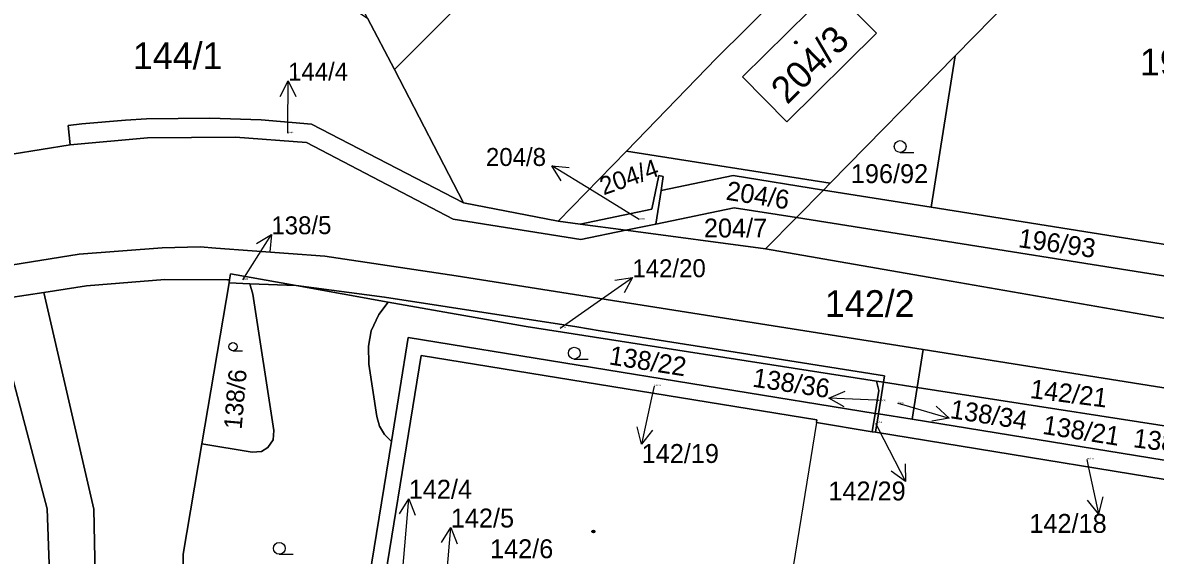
# Model space of a CAD drawing. Extents: x -598233 to -596890, y -1157848 to -1156431.
# Drawn here: x -597998.7 to -597926.7, y -1156818.7 to -1156784.8 of the extents above; entities that cross this region are included whole.
import ezdxf

# ---------------------------------------------------------------- set-up
doc = ezdxf.new("R2010")
doc.units = 0
for name, color, linetype in [('Level 1', 7, 'Continuous'), ('Level 3', 7, 'Continuous'), ('Level 4', 7, 'Continuous'), ('Level 5', 7, 'Continuous'), ('Level 57', 7, 'Continuous'), ('Level 60', 7, 'Continuous')]:
    doc.layers.add(name, color=color, linetype=linetype)

msp = doc.modelspace()

# ---------------------------------------------------------------- linework, layer by layer
at = {"layer": 'Level 1'}
for points in [[(-597929.14, -1156761.9), (-597954.6, -1156787.1), (-597960.33, -1156793)], [(-597921.61, -1156768.78), (-597939.46, -1156786.96)], [(-597959.86, -1156772.65), (-597975.06, -1156787.83)], [(-597944.46, -1156785.51), (-597947.28, -1156782.67), (-597952.96, -1156788.29), (-597950.15, -1156791.14), (-597944.46, -1156785.51)], [(-597975.06, -1156787.83), (-597976.76, -1156784.56)], [(-597939.46, -1156786.96), (-597947.39, -1156795.04)], [(-597939.46, -1156786.96), (-597940.97, -1156796.57)], [(-597970.67, -1156796.3), (-597975.06, -1156787.83)], [(-597995.65, -1156792.6), (-597995.78, -1156791.38), (-597994.91, -1156791.28), (-597992.13, -1156791.04), (-597990.8, -1156790.96), (-597986.79, -1156790.91), (-597983.52, -1156791.02), (-597980.32, -1156791.29), (-597970.67, -1156796.3)], [(-597999.34, -1156793.21), (-597995.65, -1156792.6)], [(-597960.37, -1156798.03), (-597963.22, -1156798.61), (-597971.34, -1156797.32), (-597980.64, -1156792.46), (-597985.16, -1156792.12), (-597990.73, -1156792.17), (-597995.65, -1156792.6)], [(-597964.67, -1156797.46), (-597960.33, -1156793)], [(-597960.33, -1156793), (-597947.39, -1156795.04)], [(-597963.27, -1156797.65), (-597958.72, -1156796.7), (-597958.27, -1156794.56), (-597958, -1156794.61), (-597958.13, -1156795.5)], [(-597958.13, -1156795.5), (-597953.56, -1156794.56), (-597947.82, -1156795.48)], [(-597958.46, -1156797.65), (-597958.13, -1156795.5)], [(-597949.54, -1156797.23), (-597947.82, -1156795.48)], [(-597947.82, -1156795.48), (-597947.39, -1156795.04)], [(-597940.97, -1156796.57), (-597947.82, -1156795.48)], [(-597964.67, -1156797.46), (-597970.67, -1156796.3)], [(-597958.46, -1156797.65), (-597953.48, -1156796.6), (-597949.54, -1156797.23)], [(-597915.67, -1156799.5), (-597917.05, -1156800.09), (-597918.55, -1156800.14), (-597940.97, -1156796.57)], [(-597964.67, -1156797.46), (-597963.27, -1156797.65)], [(-597963.27, -1156797.65), (-597960.37, -1156798.03)], [(-597960.37, -1156798.03), (-597958.46, -1156797.65)], [(-597951.49, -1156799.22), (-597949.54, -1156797.23)], [(-597918.9, -1156802.1), (-597949.54, -1156797.23)], [(-597960.37, -1156798.03), (-597951.49, -1156799.22)], [(-597941.49, -1156805.61), (-597971.14, -1156800.93), (-597979.48, -1156799.68), (-597986.4, -1156799.17), (-597987.4, -1156799.09), (-597989.81, -1156799.14), (-597995.07, -1156799.55), (-597999.94, -1156800.33), (-598003.87, -1156801.19), (-598005.82, -1156801.89), (-598006.68, -1156802.29), (-598007.99, -1156803.07), (-598009.1, -1156804.1), (-598009.71, -1156804.9), (-598010.69, -1156806.64), (-598011.22, -1156808.57), (-598011.36, -1156810.11)], [(-597951.49, -1156799.22), (-597941.17, -1156801.02), (-597926.07, -1156803.63), (-597916.63, -1156804.98), (-597894.47, -1156807.94), (-597884.71, -1156809.61), (-597876.91, -1156810.94)], [(-597997.31, -1156801.98), (-597994.61, -1156801.57), (-597989.63, -1156801.15), (-597985.65, -1156801.18), (-597985.53, -1156801.19)], [(-597987.29, -1156811.59), (-597985.56, -1156801.37)], [(-597985.56, -1156801.37), (-597985.53, -1156801.19)], [(-597985.56, -1156801.37), (-597984.23, -1156801.43)], [(-597985.53, -1156801.19), (-597985.47, -1156800.81), (-597981.29, -1156801.55)], [(-598000.61, -1156802.57), (-597999.57, -1156802.33), (-597997.31, -1156801.98)], [(-597997.31, -1156801.98), (-597994.14, -1156815.75), (-597994, -1156823.07), (-597993.65, -1156831.69), (-597993.63, -1156841.5)], [(-597984.23, -1156801.43), (-597984.05, -1156802.1), (-597982.71, -1156810.76), (-597982.76, -1156811.35), (-597983.1, -1156811.84), (-597983.51, -1156812.08), (-597984.09, -1156812.13), (-597987.29, -1156811.59)], [(-597984.23, -1156801.43), (-597981.29, -1156801.55)], [(-597975.45, -1156802.59), (-597981.29, -1156801.55)], [(-597981.29, -1156801.55), (-597975.68, -1156802.29), (-597963.47, -1156804.17), (-597961.99, -1156804.42), (-597957.04, -1156805.21), (-597955.56, -1156805.44), (-597943.94, -1156807.28), (-597944, -1156807.68)], [(-598000.61, -1156802.57), (-597997.1, -1156815.73), (-597996.86, -1156822.74), (-597999.07, -1156822.49)], [(-597975.45, -1156802.59), (-597976.05, -1156803.39), (-597976.53, -1156804.42), (-597976.71, -1156805.4), (-597976.68, -1156806.54), (-597976.17, -1156809.87), (-597976, -1156810.47), (-597975.7, -1156811.01), (-597975.25, -1156811.45)], [(-597944.46, -1156807.61), (-597966.69, -1156804.15), (-597975.45, -1156802.59)], [(-597975.25, -1156811.45), (-597974.18, -1156804.84), (-597944.53, -1156809.66)], [(-597941.87, -1156808.01), (-597941.49, -1156805.61)], [(-597921.03, -1156808.87), (-597941.49, -1156805.61)], [(-597976.31, -1156824.11), (-597973.36, -1156805.99), (-597948.23, -1156810.07), (-597948.26, -1156810.25)], [(-597944.46, -1156807.61), (-597944.3, -1156808.2), (-597944.53, -1156809.66)], [(-597944, -1156807.68), (-597944.46, -1156807.61)], [(-597944.33, -1156809.69), (-597944, -1156807.68)], [(-597944, -1156807.68), (-597941.87, -1156808.01)], [(-597941.87, -1156808.01), (-597942.19, -1156810.04)], [(-597941.87, -1156808.01), (-597921.41, -1156811.19)], [(-597944.53, -1156809.66), (-597944.72, -1156810.83)], [(-597944.33, -1156809.69), (-597944.53, -1156809.66)], [(-597944.52, -1156810.86), (-597944.33, -1156809.69)], [(-597942.19, -1156810.04), (-597944.33, -1156809.69)], [(-597944.72, -1156810.83), (-597948.26, -1156810.25)], [(-597942.19, -1156810.04), (-597921.77, -1156813.36)], [(-597975.25, -1156811.45), (-597977.45, -1156824.95), (-597976.47, -1156825.11)], [(-597944.52, -1156810.86), (-597944.72, -1156810.83)], [(-597919.65, -1156814.92), (-597944.52, -1156810.86)], [(-597988.71, -1156833.81), (-597988.55, -1156823.69), (-597988.47, -1156818.61), (-597987.29, -1156811.59)]]:
    msp.add_lwpolyline(points, dxfattribs=at)
at = {"layer": 'Level 3'}
msp.add_lwpolyline([(-597948.26, -1156810.25), (-597951.07, -1156827.62)], dxfattribs=at)
at = {"layer": 'Level 5'}
for p, q in [((-597942.95, -1156793.09), (-597942.075, -1156793.09)), ((-597985.31, -1156805.68), (-597984.715, -1156805.68)), ((-597963.64, -1156806.21), (-597962.765, -1156806.21)), ((-597982.37, -1156818.61), (-597981.495, -1156818.61))]:
    msp.add_line(p, q, dxfattribs=at)
for centre, radius in [((-597949.57, -1156786.1), 0.09), ((-597949.57, -1156786.1), 0.0521), ((-597942.95, -1156792.715), 0.375), ((-597985.31, -1156805.425), 0.255), ((-597963.64, -1156805.835), 0.375), ((-597962.43, -1156817.16), 0.09), ((-597962.43, -1156817.16), 0.0521), ((-597982.37, -1156818.235), 0.375)]:
    msp.add_circle(centre, radius, dxfattribs=at)
at = {"layer": 'Level 57'}
for p, q in [((-597981.819, -1156791.537), (-597981.814, -1156788.537)), ((-597981.82, -1156791.87), (-597981.819, -1156791.537)), ((-597962.51, -1156795.515), (-597965.069, -1156793.95)), ((-597959.51, -1156797.35), (-597962.51, -1156795.515)), ((-597984.469, -1156800.839), (-597982.87, -1156798.3)), ((-597984.69, -1156801.19), (-597984.469, -1156800.839)), ((-597962.404, -1156802.755), (-597959.95, -1156801.03)), ((-597964.53, -1156804.25), (-597962.404, -1156802.755)), ((-597958.57, -1156807.93), (-597958.731, -1156808.677)), ((-597958.731, -1156808.677), (-597959.362, -1156811.61)), ((-597944.473, -1156808.833), (-597947.47, -1156808.704)), ((-597944.3, -1156808.84), (-597944.473, -1156808.833)), ((-597943.12, -1156809.01), (-597942.713, -1156809.127)), ((-597942.713, -1156809.127), (-597939.831, -1156809.959)), ((-597944.52, -1156810.28), (-597943.985, -1156811.321)), ((-597943.985, -1156811.321), (-597942.614, -1156813.99)), ((-597931.1, -1156812.59), (-597930.986, -1156813.117)), ((-597930.986, -1156813.117), (-597930.355, -1156816.05)), ((-597974.404, -1156818.069), (-597974.15, -1156815.08)), ((-597971.737, -1156819.899), (-597971.479, -1156816.91)), ((-597974.98, -1156824.84), (-597974.404, -1156818.069))]:
    msp.add_line(p, q, dxfattribs=at)
for points in [[(-597982.316, -1156789.536), (-597981.814, -1156788.537), (-597981.316, -1156789.538)], [(-597964.477, -1156794.898), (-597965.069, -1156793.95), (-597963.955, -1156794.045)], [(-597983.826, -1156798.88), (-597982.87, -1156798.3), (-597982.98, -1156799.413)], [(-597961.055, -1156801.196), (-597959.95, -1156801.03), (-597960.48, -1156802.014)], [(-597946.493, -1156809.246), (-597947.47, -1156808.704), (-597946.45, -1156808.247)], [(-597940.653, -1156809.201), (-597939.831, -1156809.959), (-597940.93, -1156810.162)], [(-597958.663, -1156810.737), (-597959.362, -1156811.61), (-597959.641, -1156810.527)], [(-597942.627, -1156812.872), (-597942.614, -1156813.99), (-597943.516, -1156813.329)], [(-597930.076, -1156814.967), (-597930.355, -1156816.05), (-597931.054, -1156815.177)], [(-597974.733, -1156816.034), (-597974.15, -1156815.08), (-597973.736, -1156816.119)], [(-597972.063, -1156817.863), (-597971.479, -1156816.91), (-597971.067, -1156817.949)]]:
    msp.add_lwpolyline(points, dxfattribs=at)
at = {"layer": 'Level 60'}
for points in [[(-597959.27, -1156760.49), (-597973.95, -1156775.09), (-597969.29, -1156779.78), (-597960.98, -1156771.53), (-597959.86, -1156772.65), (-597975.06, -1156787.83), (-597976.76, -1156784.56), (-597979.65, -1156778.98), (-597982.43, -1156775.85), (-597950.27, -1156742.86), (-597939.65, -1156752.43), (-597944.67, -1156757.81), (-597954.7, -1156767.5), (-597955.64, -1156766.56), (-597954.38, -1156765.3)], [(-597954.6, -1156787.1), (-597929.14, -1156761.9), (-597915.15, -1156748.06), (-597907.92, -1156754.83), (-597921.61, -1156768.78), (-597939.46, -1156786.96), (-597947.39, -1156795.04), (-597960.33, -1156793)], [(-597959.21, -1156773.3), (-597960.93, -1156775.02), (-597960.47, -1156775.48), (-597960.08, -1156775.08), (-597956.21, -1156778.97), (-597956.61, -1156779.36), (-597956.15, -1156779.82), (-597954.86, -1156778.54), (-597953.39, -1156780.01), (-597945.16, -1156771.81), (-597946.62, -1156770.31), (-597946.11, -1156769.8), (-597950.72, -1156765.2), (-597953.86, -1156768.34), (-597954.7, -1156767.5), (-597944.67, -1156757.81), (-597939.65, -1156752.43), (-597929.14, -1156761.9), (-597954.6, -1156787.1), (-597960.33, -1156793), (-597964.67, -1156797.46), (-597970.67, -1156796.3), (-597975.06, -1156787.83), (-597959.86, -1156772.65)], [(-598003.88, -1156765.3), (-598003.21, -1156764.75), (-597996.47, -1156770.83), (-597995.73, -1156771.5), (-597987.37, -1156777.43), (-597985.36, -1156778.86), (-597976.76, -1156784.56), (-597975.06, -1156787.83), (-597970.67, -1156796.3), (-597980.32, -1156791.29), (-597983.52, -1156791.02), (-597986.79, -1156790.91), (-597990.8, -1156790.96), (-597992.13, -1156791.04), (-597994.91, -1156791.28), (-597995.78, -1156791.38), (-597995.65, -1156792.6), (-597999.34, -1156793.21), (-598001.85, -1156782.3), (-598004.28, -1156772.86), (-598003.84, -1156770.6), (-598008.25, -1156758.84), (-598007.09, -1156760.56)], [(-597921.61, -1156768.78), (-597911.15, -1156779.05), (-597913.7, -1156795.11), (-597913.97, -1156796.82), (-597914.45, -1156798.04), (-597914.61, -1156798.44), (-597915.67, -1156799.5), (-597917.05, -1156800.09), (-597918.55, -1156800.14), (-597940.97, -1156796.57), (-597939.46, -1156786.96)], [(-597947.28, -1156782.67), (-597944.46, -1156785.51), (-597950.15, -1156791.14), (-597952.96, -1156788.29)], [(-597944.46, -1156785.51), (-597947.28, -1156782.67), (-597952.96, -1156788.29), (-597950.15, -1156791.14)], [(-597947.82, -1156795.48), (-597947.39, -1156795.04), (-597939.46, -1156786.96), (-597940.97, -1156796.57)], [(-597995.65, -1156792.6), (-597995.78, -1156791.38), (-597994.91, -1156791.28), (-597992.13, -1156791.04), (-597990.8, -1156790.96), (-597986.79, -1156790.91), (-597983.52, -1156791.02), (-597980.32, -1156791.29), (-597970.67, -1156796.3), (-597964.67, -1156797.46), (-597963.27, -1156797.65), (-597960.37, -1156798.03), (-597963.22, -1156798.61), (-597971.34, -1156797.32), (-597980.64, -1156792.46), (-597985.16, -1156792.12), (-597990.73, -1156792.17)], [(-597964.67, -1156797.46), (-597960.33, -1156793), (-597947.39, -1156795.04), (-597947.82, -1156795.48), (-597953.56, -1156794.56), (-597958.13, -1156795.5), (-597958, -1156794.61), (-597958.27, -1156794.56), (-597958.72, -1156796.7), (-597963.27, -1156797.65)], [(-597963.27, -1156797.65), (-597958.72, -1156796.7), (-597958.27, -1156794.56), (-597958, -1156794.61), (-597958.13, -1156795.5), (-597958.46, -1156797.65), (-597960.37, -1156798.03)], [(-597953.48, -1156796.6), (-597958.46, -1156797.65), (-597958.13, -1156795.5), (-597953.56, -1156794.56), (-597947.82, -1156795.48), (-597949.54, -1156797.23)], [(-597918.9, -1156802.1), (-597949.54, -1156797.23), (-597947.82, -1156795.48), (-597940.97, -1156796.57), (-597918.55, -1156800.14), (-597917.05, -1156800.09), (-597915.67, -1156799.5), (-597914.39, -1156801.07), (-597915.61, -1156801.79), (-597916.49, -1156802.09), (-597917.44, -1156802.2)], [(-597958.46, -1156797.65), (-597953.48, -1156796.6), (-597949.54, -1156797.23), (-597951.49, -1156799.22), (-597960.37, -1156798.03)], [(-597949.54, -1156797.23), (-597918.9, -1156802.1), (-597900.63, -1156804.97), (-597899.63, -1156805.06), (-597892.71, -1156805.56), (-597886.33, -1156805.87), (-597884.61, -1156805.97), (-597876.4, -1156806.27), (-597870.6, -1156806.55), (-597864.68, -1156806.83), (-597869.85, -1156812.07), (-597876.91, -1156810.94), (-597884.71, -1156809.61), (-597894.47, -1156807.94), (-597916.63, -1156804.98), (-597926.07, -1156803.63), (-597941.17, -1156801.02), (-597951.49, -1156799.22)], [(-597983.58, -1156843.11), (-597993.63, -1156841.5), (-597993.65, -1156831.69), (-597994, -1156823.07), (-597994.14, -1156815.75), (-597997.31, -1156801.98), (-597994.61, -1156801.57), (-597989.63, -1156801.15), (-597985.65, -1156801.18), (-597985.53, -1156801.19), (-597985.56, -1156801.37), (-597987.29, -1156811.59), (-597988.47, -1156818.61), (-597988.55, -1156823.69), (-597988.71, -1156833.81), (-597988.74, -1156835.65), (-597983.64, -1156835.62)], [(-597984.23, -1156801.43), (-597984.05, -1156802.1), (-597982.71, -1156810.76), (-597982.76, -1156811.35), (-597983.1, -1156811.84), (-597983.51, -1156812.08), (-597984.09, -1156812.13), (-597987.29, -1156811.59), (-597985.56, -1156801.37)], [(-597984.23, -1156801.43), (-597985.56, -1156801.37), (-597985.53, -1156801.19), (-597985.47, -1156800.81), (-597981.29, -1156801.55)], [(-597975.45, -1156802.59), (-597981.29, -1156801.55), (-597975.68, -1156802.29), (-597963.47, -1156804.17), (-597961.99, -1156804.42), (-597957.04, -1156805.21), (-597955.56, -1156805.44), (-597943.94, -1156807.28), (-597944, -1156807.68), (-597944.46, -1156807.61), (-597966.69, -1156804.15)], [(-598009.37, -1156810.86), (-598009.24, -1156808.86), (-598008.58, -1156806.97), (-598007.43, -1156805.31), (-598006.35, -1156804.44), (-598005.51, -1156803.99), (-598004.49, -1156803.49), (-598003.09, -1156803.13), (-598000.61, -1156802.57), (-597997.1, -1156815.73), (-597996.86, -1156822.74), (-597999.07, -1156822.49), (-598009.03, -1156812.46)], [(-597976.53, -1156804.42), (-597976.05, -1156803.39), (-597975.45, -1156802.59), (-597966.69, -1156804.15), (-597944.46, -1156807.61), (-597944.3, -1156808.2), (-597944.53, -1156809.66), (-597974.18, -1156804.84), (-597975.25, -1156811.45), (-597975.7, -1156811.01), (-597976, -1156810.47), (-597976.17, -1156809.87), (-597976.68, -1156806.54), (-597976.71, -1156805.4)], [(-597948.23, -1156810.07), (-597973.36, -1156805.99), (-597976.31, -1156824.11), (-597976.47, -1156825.11), (-597977.45, -1156824.95), (-597975.25, -1156811.45), (-597974.18, -1156804.84), (-597944.53, -1156809.66), (-597944.72, -1156810.83), (-597948.26, -1156810.25)], [(-597941.49, -1156805.61), (-597921.03, -1156808.87), (-597921.41, -1156811.19), (-597941.87, -1156808.01)], [(-597944.3, -1156808.2), (-597944.46, -1156807.61), (-597944, -1156807.68), (-597944.33, -1156809.69), (-597944.53, -1156809.66)], [(-597941.87, -1156808.01), (-597942.19, -1156810.04), (-597944.33, -1156809.69), (-597944, -1156807.68)], [(-597941.87, -1156808.01), (-597921.41, -1156811.19), (-597921.77, -1156813.36), (-597942.19, -1156810.04)], [(-597944.72, -1156810.83), (-597944.53, -1156809.66), (-597944.33, -1156809.69), (-597944.52, -1156810.86)], [(-597942.19, -1156810.04), (-597921.77, -1156813.36), (-597919.46, -1156813.74), (-597919.65, -1156814.92), (-597944.52, -1156810.86), (-597944.33, -1156809.69)]]:
    msp.add_lwpolyline(points, close=True, dxfattribs=at)
for points in [[(-597999.34, -1156793.21), (-597995.65, -1156792.6), (-597990.73, -1156792.17), (-597985.16, -1156792.12), (-597980.64, -1156792.46), (-597971.34, -1156797.32), (-597963.22, -1156798.61), (-597960.37, -1156798.03), (-597951.49, -1156799.22), (-597941.17, -1156801.02), (-597926.07, -1156803.63)], [(-597921.03, -1156808.87), (-597941.49, -1156805.61), (-597971.14, -1156800.93), (-597979.48, -1156799.68), (-597986.4, -1156799.17), (-597987.4, -1156799.09), (-597989.81, -1156799.14), (-597995.07, -1156799.55), (-597999.94, -1156800.33)], [(-597999.94, -1156800.33), (-597995.07, -1156799.55), (-597989.81, -1156799.14), (-597987.4, -1156799.09), (-597986.4, -1156799.17), (-597979.48, -1156799.68), (-597971.14, -1156800.93), (-597941.49, -1156805.61), (-597941.87, -1156808.01), (-597944, -1156807.68), (-597943.94, -1156807.28), (-597955.56, -1156805.44), (-597957.04, -1156805.21), (-597961.99, -1156804.42), (-597963.47, -1156804.17), (-597975.68, -1156802.29), (-597981.29, -1156801.55), (-597985.47, -1156800.81), (-597985.53, -1156801.19), (-597985.65, -1156801.18), (-597989.63, -1156801.15), (-597994.61, -1156801.57), (-597997.31, -1156801.98), (-597999.57, -1156802.33)], [(-598008.57, -1156911.65), (-597999.12, -1156858.86), (-597997.01, -1156838.34), (-597999.07, -1156822.49), (-597996.86, -1156822.74), (-597997.1, -1156815.73), (-598000.61, -1156802.57), (-597999.57, -1156802.33), (-597997.31, -1156801.98), (-597994.14, -1156815.75), (-597994, -1156823.07), (-597993.65, -1156831.69), (-597993.63, -1156841.5), (-597994.2, -1156848.82), (-597997.41, -1156864.24), (-597997.82, -1156866.2), (-597998.26, -1156868.33), (-598003.73, -1156898.45)], [(-597988.55, -1156823.69), (-597988.47, -1156818.61), (-597987.29, -1156811.59), (-597984.09, -1156812.13), (-597983.51, -1156812.08), (-597983.1, -1156811.84), (-597982.76, -1156811.35), (-597982.71, -1156810.76), (-597984.05, -1156802.1), (-597984.23, -1156801.43), (-597981.29, -1156801.55), (-597975.45, -1156802.59), (-597976.05, -1156803.39), (-597976.53, -1156804.42), (-597976.71, -1156805.4), (-597976.68, -1156806.54), (-597976.17, -1156809.87), (-597976, -1156810.47), (-597975.7, -1156811.01), (-597975.25, -1156811.45), (-597977.45, -1156824.95)], [(-597924.36, -1156845.22), (-597936.92, -1156843.18), (-597949.48, -1156841.13), (-597948.02, -1156832.17), (-597947.37, -1156828.22), (-597951.07, -1156827.62), (-597951.16, -1156828.21), (-597960.5, -1156826.69), (-597963.66, -1156826.17), (-597966.13, -1156825.77), (-597968.6, -1156825.37), (-597971.06, -1156824.97), (-597973.53, -1156824.56), (-597976.31, -1156824.11), (-597973.36, -1156805.99), (-597948.23, -1156810.07), (-597948.26, -1156810.25), (-597944.72, -1156810.83), (-597944.52, -1156810.86), (-597919.65, -1156814.92)]]:
    msp.add_lwpolyline(points, dxfattribs=at)

# ---------------------------------------------------------------- texts
at = {"layer": 'Level 4'}
for s, height, rotation, p in [('204/3', 1.7, 44.59176, (-597950.12, -1156790.09)), ('144/4', 0.1, 0.21456, (-597981.82, -1156791.87)), ('204/4', 1.14, 19.34847, (-597961.78, -1156795.82)), ('204/6', 1.2, 351, (-597954.056, -1156796.085)), ('196/93', 1.2, 351.9, (-597935.494, -1156799.101)), ('138/5', 0.1, 0.38277, (-597984.69, -1156801.19)), ('142/20', 0.1, 0.23553, (-597964.53, -1156804.25)), ('138/22', 1.2, 351, (-597961.485, -1156806.546)), ('138/6', 1.14, 85.0302, (-597984.763, -1156810.715)), ('142/21', 1.2, 352.8, (-597934.741, -1156808.681)), ('138/36', 0.1, 351.3546, (-597944.3, -1156808.84)), ('138/34', 0.1, 351.13932, (-597943.12, -1156809.01)), ('138/21', 1.2, 351, (-597933.956, -1156810.957))]:
    msp.add_text(s, height=height, rotation=rotation, dxfattribs=at).set_placement(p)
for s, height, p in [('144/1', 1.7, (-597991.665, -1156787.8)), ('196/34', 1.7, (-597927.727, -1156788.2)), ('196/92', 1.2, (-597946.079, -1156795.04)), ('204/8', 0.1, (-597959.51, -1156797.35)), ('204/7', 1.2, (-597955.408, -1156798.49)), ('142/2', 1.7, (-597947.722, -1156803.54)), ('142/19', 0.1, (-597958.57, -1156807.93)), ('142/29', 0.1, (-597944.52, -1156810.28)), ('142/18', 0.1, (-597931.1, -1156812.59))]:
    msp.add_text(s, height=height, dxfattribs=at).set_placement(p)
at = {"layer": 'Level 57'}
for s, height, rotation, p in [('144/4', 1.14, 0.21456, (-597981.815, -1156788.537)), ('138/5', 1.14, 0.38277, (-597982.87, -1156798.3)), ('142/20', 1.14, 0.23553, (-597959.95, -1156801.03)), ('138/36', 1.2, 351.3546, (-597952.371, -1156807.958)), ('138/34', 1.2, 351.13932, (-597939.831, -1156809.959)), ('138/35', 1.2, 352.83168, (-597928.195, -1156811.805))]:
    msp.add_text(s, height=height, rotation=rotation, dxfattribs=at).set_placement(p)
for s, height, p in [('204/8', 1.14, (-597969.25, -1156793.95)), ('142/19', 1.2, (-597959.362, -1156812.81)), ('142/4', 1.2, (-597974.15, -1156815.08)), ('142/29', 1.2, (-597947.505, -1156815.19)), ('142/5', 1.2, (-597971.479, -1156816.91)), ('142/18', 1.2, (-597934.745, -1156817.25)), ('142/6', 1.2, (-597968.99, -1156818.86))]:
    msp.add_text(s, height=height, dxfattribs=at).set_placement(p)

doc.saveas('drawing.dxf')
